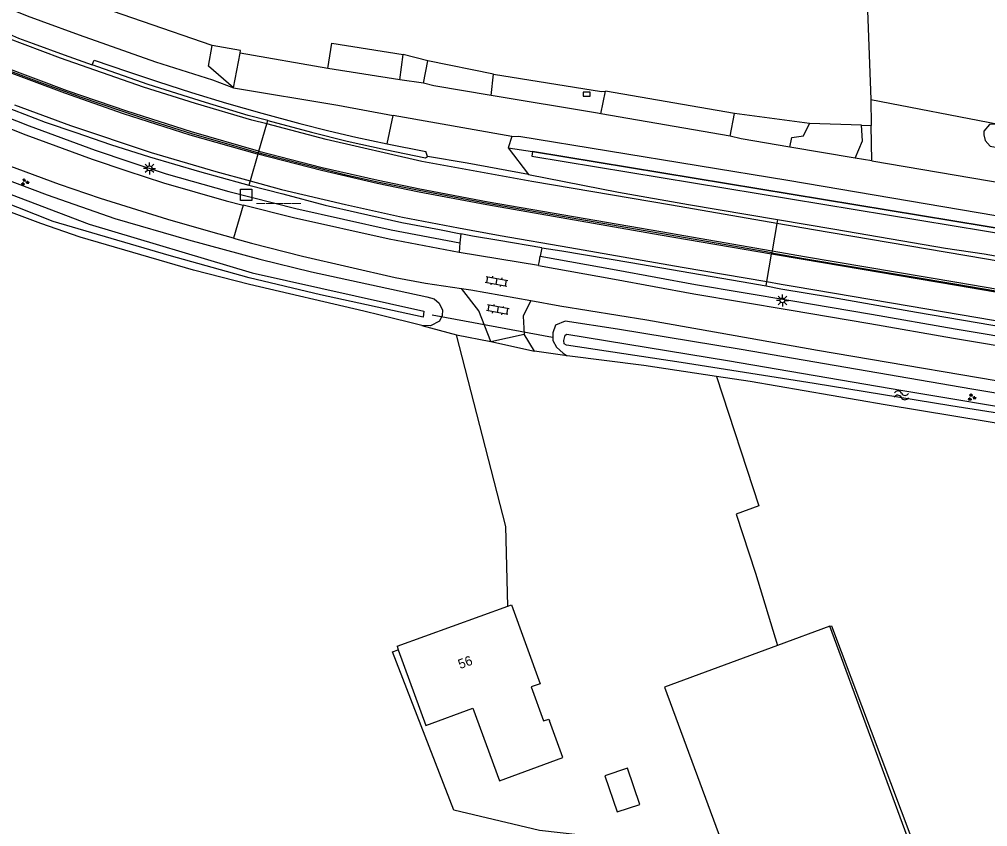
# Model space of a CAD drawing. Extents: x 124000 to 128010, y 398999 to 403000.
# Drawn here: x 125225.4 to 125326.8, y 402775.9 to 402860.4 of the extents above; entities that cross this region are included whole.
import ezdxf

# ---------------------------------------------------------------- set-up
doc = ezdxf.new("R2010")
doc.units = 0
for name, color, linetype in [('gg-afsc-hekwerk', 7, 'Continuous'), ('gg-afsc-lijn haag', 7, 'Continuous'), ('gg-anno-huisnummerreeks BGT', 7, 'Continuous'), ('gg-bbg-bijgebouw', 7, 'Continuous'), ('gg-bbg-hoofdgebouw', 7, 'Continuous'), ('gg-bbg-luifel en loopbrug', 7, 'Continuous'), ('gg-knt-bronhoudergrens', 7, 'Continuous'), ('gg-knt-verharding nz', 7, 'Continuous'), ('gg-kwrk-duiker nz buis', 7, 'Continuous'), ('gt-symb-groenvak', 7, 'Continuous'), ('gt-symb-hm paal', 7, 'Continuous'), ('gt-symb-klinker verharding', 7, 'Continuous'), ('gt-symb-kolk', 7, 'Continuous'), ('gt-symb-lichtmast', 7, 'Continuous'), ('gt-symb-watersymbool', 7, 'Continuous'), ('gx-grn-maaiveld', 7, 'Continuous'), ('gx-knt-lijn weginrichtingselement', 7, 'Continuous')]:
    doc.layers.add(name, color=color, linetype=linetype)

# ---------------------------------------------------------------- blocks, each defined once
blk = doc.blocks.new('gt0-GRVAK')
at = {"layer": 'gt-symb-groenvak'}
for p, q in [((-0.11, 0.19), (-0.23, 0.24)), ((-0.18, 0.15), (0.09, 0.15)), ((-0.09, 0.21), (-0.16, 0.32)), ((-0.05, 0.21), (-0.05, 0.39)), ((0, 0.21), (0.06, 0.32)), ((0.01, 0.19), (0.13, 0.24)), ((0.26, -0.05), (0.2, 0.06)), ((0.3, -0.05), (0.3, 0.13)), ((0.35, -0.05), (0.41, 0.06)), ((-0.25, -0.23), (-0.36, -0.18)), ((-0.32, -0.26), (-0.05, -0.26)), ((-0.23, -0.21), (-0.29, -0.1)), ((-0.18, -0.2), (-0.18, -0.02)), ((-0.14, -0.21), (-0.07, -0.1)), ((-0.12, -0.23), (0, -0.18)), ((0.24, -0.07), (0.12, -0.02)), ((0.17, -0.11), (0.44, -0.11)), ((0.37, -0.07), (0.49, -0.02))]:
    blk.add_line(p, q, dxfattribs=at)
blk = doc.blocks.new('gt0-WA')
at = {"layer": 'gt-symb-watersymbool'}
for centre, start, end in [((-0.32, 0.02), 28.0725, 151.9275), ((0.43, 0.42), 208.0725, 331.9275), ((-0.32, -0.43), 28.0725, 151.9275), ((0.43, -0.03), 208.0725, 331.9275)]:
    blk.add_arc(centre, 0.425, start, end, dxfattribs=at)
blk = doc.blocks.new('gt0-KOLK')
at = {"layer": 'gt-symb-kolk'}
blk.add_lwpolyline([(0, 0), (0.38, 0), (0.38, 0.4), (-0.38, 0.4), (-0.38, 0), (0, 0)], dxfattribs=at)
blk = doc.blocks.new('gt0-HMpaal')
at = {"layer": 'gt-symb-hm paal'}
blk.add_lwpolyline([(-0.6, 0.6), (0.6, 0.6), (0.6, -0.6), (-0.6, -0.6)], close=True, dxfattribs=at)
blk = doc.blocks.new('gt0-LMAST')
at = {"layer": 'gt-symb-lichtmast'}
for p, q in [((-0.18, 0.17), (-0.45, 0.44)), ((-0.01, 0.25), (-0.01, 0.62)), ((0.17, 0.17), (0.44, 0.44)), ((-0.26, 0), (-0.63, 0)), ((-0.18, -0.18), (-0.45, -0.45)), ((-0.01, -0.25), (-0.01, -0.63)), ((0.44, -0.45), (0.17, -0.18)), ((0.24, 0), (0.62, 0))]:
    blk.add_line(p, q, dxfattribs=at)
blk.add_circle((-0.01, 0), 0.25, dxfattribs=at)
blk = doc.blocks.new('gt0-KL1')
at = {"layer": 'gt-symb-klinker verharding'}
for p, q in [((-1.15, 0.3), (1.15, 0.3)), ((-1, -0.3), (-1, 0.3)), ((-0.5, 0.3), (-0.5, 0.45)), ((0, -0.3), (0, 0.3)), ((0.5, 0.3), (0.5, 0.45)), ((1, -0.3), (1, 0.3)), ((-1.15, -0.3), (1.15, -0.3)), ((-0.5, -0.45), (-0.5, -0.3)), ((0.5, -0.45), (0.5, -0.3))]:
    blk.add_line(p, q, dxfattribs=at)

msp = doc.modelspace()

# ---------------------------------------------------------------- linework, layer by layer
at = {"layer": 'gg-afsc-hekwerk'}
msp.add_line((125275.04, 402854.62), (125286.33, 402852.79), dxfattribs=at)
at = {"layer": 'gg-afsc-lijn haag'}
msp.add_lwpolyline([(125550.11, 402803.29), (125536.87, 402804.74), (125528.4, 402805.35), (125526.34, 402805.57), (125519.44, 402806.25), (125514.26, 402806.92), (125501.33, 402808.87), (125445.35, 402818.44), (125404.63, 402825.34), (125343.45, 402835.92), (125279.13, 402846.52)], dxfattribs=at)
at = {"layer": 'gg-bbg-bijgebouw'}
for p, q in [((125310.25, 402796.83), (125304.77, 402794.81)), ((125326.44, 402752.98), (125310.25, 402796.83))]:
    msp.add_line(p, q, dxfattribs=at)
msp.add_lwpolyline([(125304.77, 402794.81), (125292.93, 402790.44), (125301.19, 402768.16), (125300.5, 402767.92), (125308.57, 402746.25), (125326.44, 402752.98)], dxfattribs=at)
at = {"layer": 'gg-bbg-hoofdgebouw'}
for q in [(125276.52, 402798.95), (125265.06, 402794.35)]:
    msp.add_line((125264.93, 402794.73), q, dxfattribs=at)
for points in [[(125276.52, 402798.95), (125276.9, 402799.09), (125279.91, 402790.8), (125278.99, 402790.48), (125280.26, 402786.93), (125280.82, 402787.11), (125280.9, 402786.93)], [(125265.06, 402794.35), (125267.94, 402786.46), (125272.87, 402788.26), (125275.65, 402780.65), (125282.3, 402783.08), (125280.9, 402786.93)]]:
    msp.add_lwpolyline(points, dxfattribs=at)
at = {"layer": 'gg-bbg-luifel en loopbrug'}
msp.add_lwpolyline([(125287.97, 402777.39), (125290.34, 402778.18), (125289.06, 402781.97), (125286.69, 402781.18), (125287.97, 402777.39)], dxfattribs=at)
at = {"layer": 'gg-knt-bronhoudergrens'}
for p, q in [((125302.45, 402802.39), (125304.77, 402794.81)), ((125310.25, 402796.83), (125310.42, 402796.89))]:
    msp.add_line(p, q, dxfattribs=at)
for points in [[(125276.52, 402798.95), (125276.34, 402807.27), (125271.17, 402827.33)], [(125298.39, 402822.97), (125302.83, 402809.42), (125300.43, 402808.56), (125302.45, 402802.39)], [(125318.21, 402696.94), (125288.81, 402774.44), (125279.84, 402775.47), (125270.89, 402777.59), (125264.44, 402794.16), (125265.06, 402794.35)]]:
    msp.add_lwpolyline(points, dxfattribs=at)
at = {"layer": 'gg-knt-verharding nz'}
msp.add_line((125279.75, 402834.58), (125271.42, 402835.96), dxfattribs=at)
at = {"layer": 'gg-kwrk-duiker nz buis'}
msp.add_line((125281.21, 402827.05), (125268.62, 402829.38), dxfattribs=at)
at = {"layer": 'gx-grn-maaiveld'}
for p, q in [((125245.57, 402857.63), (125223.82, 402865.13)), ((125247.82, 402853.19), (125248.51, 402856.83)), ((125257.67, 402855.2), (125248.51, 402856.83)), ((125265.22, 402854.02), (125265.58, 402856.68)), ((125268.17, 402856), (125265.58, 402856.68)), ((125267.7, 402853.69), (125268.17, 402856)), ((125275.04, 402854.62), (125268.17, 402856)), ((125265.22, 402854.02), (125257.67, 402855.2)), ((125274.78, 402852.37), (125275.04, 402854.62)), ((125267.7, 402853.69), (125265.22, 402854.02)), ((125286.28, 402850.48), (125286.75, 402852.83)), ((125300.25, 402850.49), (125286.75, 402852.83)), ((125314.54, 402851.98), (125314.59, 402849.23)), ((125314.54, 402851.98), (125327.9, 402849.39)), ((125263.89, 402847.32), (125264.52, 402850.28)), ((125276.96, 402848.09), (125264.52, 402850.28)), ((125299.83, 402848.12), (125286.28, 402850.48)), ((125299.83, 402848.12), (125300.25, 402850.49)), ((125308.11, 402849.46), (125300.25, 402850.49)), ((125313.56, 402849.27), (125308.11, 402849.46)), ((125313.56, 402849.27), (125314.59, 402849.23)), ((125314.65, 402845.54), (125314.59, 402849.23)), ((125263.89, 402847.32), (125267.93, 402846.51)), ((125276.96, 402848.09), (125276.58, 402846.91)), ((125268.12, 402846.01), (125267.93, 402846.51)), ((125276.58, 402846.91), (125279.13, 402846.52)), ((125276.58, 402846.91), (125278.69, 402844.12)), ((125312.9, 402845.84), (125306.06, 402846.98)), ((125314.65, 402845.54), (125312.9, 402845.84)), ((125248.82, 402840.91), (125247.82, 402837.45)), ((125271.62, 402837.91), (125271.52, 402836.96)), ((125280.08, 402836.45), (125279.92, 402835.57)), ((125267.53, 402828.31), (125271.17, 402827.33)), ((125271.17, 402827.33), (125274.75, 402826.64)), ((125274.75, 402826.64), (125278.24, 402827.42)), ((125279.32, 402825.61), (125278.24, 402827.42)), ((125274.75, 402826.64), (125279.32, 402825.61)), ((125282.74, 402825.14), (125279.32, 402825.61))]:
    msp.add_line(p, q, dxfattribs=at)
for points in [[(125217.86, 403000), (125218.58, 402997.86), (125236.36, 402954.5), (125250.91, 402923.55), (125266.91, 402899.56), (125270.15, 402894.85), (125290.56, 402904.47), (125294.16, 402902.1), (125296.73, 402900.4), (125298.87, 402899.01), (125300.93, 402897.47), (125301.96, 402896.57), (125303.6, 402894.98), (125305.95, 402892.62), (125308.97, 402889.24), (125310.92, 402886.82), (125313.34, 402883.7), (125314.54, 402851.98)], [(125163.2, 402890.99), (125168.42, 402888.4), (125184.53, 402880.29), (125193.92, 402875.53), (125199.96, 402872.44), (125206.18, 402869.4), (125210.95, 402867.09), (125216.18, 402864.76), (125221.02, 402862.82), (125226.21, 402860.73), (125227.65, 402860.2), (125231.65, 402858.72), (125239.65, 402855.92), (125245.61, 402854.04), (125247.82, 402853.19)], [(125160.26, 402889.61), (125162.11, 402888.74), (125167.3, 402886.16), (125183.4, 402878.05), (125192.79, 402873.3), (125198.85, 402870.21), (125205.08, 402867.16), (125209.89, 402864.82), (125215.2, 402862.46), (125220.09, 402860.5), (125224.34, 402858.81), (125225.31, 402858.4), (125226.83, 402857.83), (125230.07, 402856.63), (125233, 402855.59)], [(125158.72, 402886.44), (125162.49, 402884.61), (125168.72, 402881.53), (125178.54, 402876.53), (125182.72, 402874.39), (125191.58, 402869.85), (125196.3, 402867.43), (125200, 402865.57), (125203.2, 402864.06), (125206.2, 402862.6), (125209.31, 402861.16), (125212.89, 402859.58), (125216.9, 402857.92), (125220.4, 402856.49), (125224.19, 402855.03), (125227.7, 402853.72), (125231.84, 402852.22), (125235.97, 402850.81), (125239.32, 402849.71), (125243.5, 402848.37), (125247.55, 402847.22), (125250.41, 402846.39)], [(125191.92, 402865.65), (125196.88, 402863.08), (125202.02, 402860.6), (125207.04, 402858.2), (125211.07, 402856.4), (125214.94, 402854.82), (125218.56, 402853.29), (125223.75, 402851.28), (125228.08, 402849.61), (125231.31, 402848.51), (125234.93, 402847.25), (125239.01, 402845.95), (125244.25, 402844.42), (125248.8, 402843.17), (125249.43, 402843)], [(125189.91, 402864.54), (125190.44, 402864.28), (125197.48, 402860.65), (125201.64, 402858.63), (125205.62, 402856.76), (125209.94, 402854.82), (125214.37, 402852.98), (125218.03, 402851.44), (125226.06, 402848.27), (125233, 402845.71), (125236.63, 402844.5), (125240.47, 402843.24), (125247.05, 402841.36), (125248.82, 402840.91)], [(125190.9, 402865.17), (125197.93, 402861.55), (125202.08, 402859.53), (125206.04, 402857.66), (125210.34, 402855.73), (125214.75, 402853.91), (125218.41, 402852.36), (125226.42, 402849.2), (125233.33, 402846.65), (125236.95, 402845.45), (125240.76, 402844.2), (125247.31, 402842.32), (125254.33, 402840.55), (125264.33, 402838.32), (125271.52, 402836.96)], [(125247.82, 402837.45), (125245.44, 402838.1), (125240.92, 402839.39), (125233.87, 402841.61), (125229.58, 402843.06), (125220.68, 402846.35), (125212.06, 402849.88), (125206.85, 402852.18), (125202.1, 402854.38), (125189.91, 402860.4), (125186.01, 402862.37)], [(125186.86, 402859.9), (125188.43, 402859.39), (125191.65, 402857.8), (125205.76, 402851.25), (125213.01, 402848.04), (125220.42, 402844.96), (125228.3, 402841.98), (125235.37, 402839.52), (125243.1, 402837.26), (125250.57, 402835.24), (125255.98, 402833.94), (125268.05, 402831.31), (125268.81, 402831.09), (125269.33, 402830.65), (125269.7, 402829.92), (125269.66, 402829.34), (125269.37, 402828.77), (125268.43, 402828.29), (125267.53, 402828.31)], [(125215.88, 402845.29), (125232.69, 402838.93), (125249.75, 402833.84), (125267.75, 402829.81), (125267.67, 402829.17), (125256.91, 402831.52), (125249.45, 402833.3), (125241.06, 402835.62), (125228.93, 402839.21), (125223.38, 402841.4), (125210.4, 402847), (125195.85, 402853.69), (125187.57, 402857.77), (125186.6, 402857.17), (125186.18, 402857.54), (125186.96, 402858.73), (125199.43, 402852.78), (125215.88, 402845.29)], [(125247.82, 402853.19), (125245.18, 402855.46), (125245.57, 402857.63)], [(125248.51, 402856.83), (125248.53, 402857.08), (125245.57, 402857.63)], [(125257.67, 402855.2), (125258.11, 402857.85), (125265.58, 402856.68)], [(125267.53, 402828.31), (125263.15, 402829.4), (125261.47, 402829.82), (125249.5, 402832.59), (125243.63, 402834.1), (125231.74, 402837.57), (125227.64, 402838.99), (125222.85, 402840.77), (125218.1, 402842.72), (125211.57, 402845.47), (125204.35, 402848.73), (125200.47, 402850.62), (125192.9, 402854.2), (125188.3, 402856.43), (125187.69, 402856.6)], [(125233, 402855.59), (125233.21, 402856.07), (125236.72, 402854.89), (125239.84, 402853.86), (125243.41, 402852.69), (125247.08, 402851.57), (125250.78, 402850.53), (125254.77, 402849.44), (125257.79, 402848.7), (125260.61, 402848.01), (125263.89, 402847.32)], [(125251.39, 402849.76), (125249.36, 402850.3), (125244.88, 402851.65), (125238.86, 402853.55), (125233, 402855.59)], [(125275.04, 402854.62), (125286.33, 402852.79), (125286.75, 402852.83)], [(125274.78, 402852.37), (125268.77, 402853.41), (125267.7, 402853.69)], [(125247.82, 402853.19), (125258.72, 402851.37), (125264.52, 402850.28)], [(125286.28, 402850.48), (125285.93, 402850.52), (125274.78, 402852.37)], [(125250.41, 402846.39), (125250.47, 402846.57), (125251.29, 402849.41), (125251.39, 402849.76)], [(125251.39, 402849.76), (125255.97, 402848.53), (125259.7, 402847.61), (125263.68, 402846.74), (125267.92, 402845.86), (125268.12, 402846.01)], [(125306.06, 402846.98), (125306.28, 402847.99), (125307.5, 402848.17), (125308.11, 402849.46)], [(125312.9, 402845.84), (125313.68, 402847.64), (125313.56, 402849.27)], [(125327.9, 402849.39), (125326.98, 402849.35), (125326.38, 402848.64), (125326.39, 402848.25), (125326.53, 402847.68), (125327.03, 402847.07), (125335.18, 402845.56), (125355.37, 402842.17), (125373.55, 402839.21), (125390.24, 402836.2), (125393.82, 402835.72), (125394.35, 402835.77), (125394.91, 402836.02), (125395.27, 402836.37), (125395.48, 402836.82), (125395.54, 402837.25), (125395.49, 402837.58), (125395.33, 402837.94), (125394.94, 402838.38)], [(125276.96, 402848.09), (125277.7, 402848.14), (125305.84, 402843.51), (125343.86, 402837.06), (125404.85, 402826.7), (125445.97, 402819.8), (125516.42, 402807.86)], [(125306.06, 402846.98), (125300.95, 402847.85), (125299.83, 402848.12)], [(125250.41, 402846.39), (125250.37, 402846.25), (125249.56, 402843.45), (125249.43, 402843)], [(125304.17, 402835.92), (125292.53, 402837.94), (125274.42, 402841.07), (125267.26, 402842.44), (125262.9, 402843.32), (125259.59, 402844.04), (125255.12, 402845.16), (125251.03, 402846.21), (125250.41, 402846.39)], [(125279.13, 402846.52), (125279.05, 402846.03), (125343.37, 402835.43), (125404.55, 402824.85), (125445.61, 402817.89), (125503.13, 402808.13), (125515.6, 402806.24), (125519.33, 402805.85), (125526.26, 402805.04), (125528.35, 402804.85), (125528.4, 402805.35)], [(125279.13, 402846.52), (125343.45, 402835.92), (125404.63, 402825.34), (125445.7, 402818.38), (125503.2, 402808.63), (125515.67, 402806.73), (125519.39, 402806.35), (125526.32, 402805.54), (125528.4, 402805.35)], [(125278.69, 402844.12), (125272.26, 402845.31), (125268.12, 402846.01)], [(125314.65, 402845.54), (125344.42, 402840.47), (125405.39, 402830.18), (125446.5, 402823.38), (125447.15, 402823.36), (125447.45, 402823.51)], [(125278.69, 402844.12), (125288.12, 402842.27), (125295.46, 402840.97), (125304.76, 402839.41)], [(125249.43, 402843), (125252.99, 402842.09), (125257.4, 402840.92), (125260.78, 402840.13), (125265.45, 402839.08), (125269.38, 402838.36), (125271.62, 402837.91)], [(125271.42, 402835.96), (125264.12, 402837.34), (125254.1, 402839.57), (125248.82, 402840.91)], [(125304.76, 402839.41), (125304.7, 402839), (125304.21, 402836.11), (125304.17, 402835.92)], [(125304.76, 402839.41), (125310.77, 402838.4), (125322.36, 402836.42), (125326.41, 402835.82), (125333.57, 402834.55), (125341.72, 402833.18), (125350.09, 402831.79), (125358.53, 402830.36), (125370.17, 402828.41), (125375.8, 402827.46), (125383.29, 402826.17), (125392.55, 402824.61), (125396.8, 402823.86), (125409.48, 402821.7), (125423.08, 402819.34), (125438.04, 402816.85), (125447.7, 402815.23)], [(125247.82, 402837.45), (125249.69, 402836.93), (125255.03, 402835.58), (125264.72, 402833.35), (125267.9, 402832.75), (125271.67, 402832.18)], [(125280.08, 402836.45), (125275.59, 402837.2), (125272.84, 402837.66), (125271.62, 402837.91)], [(125271.52, 402836.96), (125271.47, 402836.46), (125271.42, 402835.96)], [(125280.08, 402836.45), (125282.19, 402836.13), (125289.41, 402834.9), (125300.95, 402832.91), (125303.58, 402832.46)], [(125279.75, 402834.58), (125279.84, 402835.07), (125279.92, 402835.57)], [(125279.92, 402835.57), (125287.89, 402834.14), (125296.19, 402832.6), (125306.15, 402830.93), (125314.61, 402829.5), (125323.36, 402827.95), (125346.92, 402824.02), (125381.5, 402818.16), (125399.26, 402815.25), (125449.91, 402806.63), (125468.38, 402803.58), (125483.81, 402801.03), (125495.55, 402799), (125504.68, 402797.64), (125511.68, 402796.73), (125525.56, 402795.24), (125531.97, 402794.63), (125543.51, 402793.91), (125550.08, 402793.56)], [(125303.58, 402832.46), (125303.66, 402832.9), (125304.15, 402835.77), (125304.17, 402835.92)], [(125304.17, 402835.92), (125307.54, 402835.33), (125323.53, 402832.64), (125339.47, 402829.93), (125354.76, 402827.33), (125371.13, 402824.57), (125388.13, 402821.66), (125403.94, 402819.01), (125419.28, 402816.42), (125436.55, 402813.53), (125447.12, 402811.76)], [(125279.75, 402834.58), (125287.71, 402833.16), (125296.02, 402831.62), (125305.98, 402829.94), (125314.44, 402828.52), (125323.19, 402826.97), (125346.75, 402823.04), (125381.34, 402817.17), (125399.09, 402814.26), (125449.74, 402805.65), (125468.22, 402802.6), (125483.65, 402800.04), (125495.39, 402798.01), (125504.54, 402796.65), (125511.56, 402795.74), (125525.45, 402794.24), (125531.89, 402793.63), (125543.46, 402792.91), (125550.03, 402792.56), (125558.01, 402792.19), (125570.51, 402792.01), (125576.38, 402791.43)], [(125274.75, 402826.64), (125273.48, 402829.86), (125271.67, 402832.18)], [(125271.67, 402832.18), (125272.66, 402832.03), (125278.94, 402830.92)], [(125303.58, 402832.46), (125305.13, 402832.15), (125310.43, 402831.28), (125319.31, 402829.72), (125332.02, 402827.54), (125342.58, 402825.74), (125352.49, 402824.14), (125367.9, 402821.51), (125371.03, 402820.93), (125374.61, 402820.33), (125384.4, 402818.69), (125392.3, 402817.37), (125405.73, 402815.13), (125423.5, 402812.03), (125443.17, 402808.69), (125446.53, 402808.14)], [(125278.94, 402830.92), (125278.13, 402829.28), (125278.24, 402827.42)], [(125278.94, 402830.92), (125281.99, 402830.37), (125291.1, 402828.9), (125300.33, 402827.27), (125308.96, 402825.74), (125333.23, 402821.62), (125340.86, 402820.42), (125355.83, 402817.85), (125364.39, 402816.28), (125372.56, 402814.91), (125388.62, 402812.28), (125405.93, 402809.42)], [(125407.59, 402807.82), (125372.86, 402813.63), (125340.68, 402819.07), (125325.11, 402821.66), (125300.95, 402825.79), (125288, 402827.94), (125282.53, 402828.76), (125281.54, 402828.36), (125281.24, 402827.55), (125281.24, 402826.75), (125281.63, 402826.06), (125282.32, 402825.4), (125282.74, 402825.14)], [(125418.91, 402803.81), (125395.58, 402807.62), (125383.26, 402809.62), (125333.57, 402818.21), (125322.91, 402819.89), (125308.62, 402822.25), (125294.69, 402824.45), (125282.69, 402826.25), (125282.43, 402826.4), (125282.4, 402826.73), (125282.55, 402827.29), (125282.7, 402827.41), (125299.55, 402824.66), (125317.88, 402821.51), (125332.09, 402819.15), (125346.67, 402816.65), (125365.86, 402813.53), (125400.43, 402807.69)], [(125298.39, 402822.97), (125290.77, 402824.11), (125282.74, 402825.14)], [(125545.91, 402784.72), (125542.25, 402784.97), (125535.38, 402785.56), (125525.47, 402786.54), (125515.5, 402787.66), (125506.08, 402788.52), (125487.51, 402791.05), (125474.39, 402793.25), (125461.24, 402795.51), (125444.69, 402798.19), (125423.23, 402802.02), (125406.02, 402805.06), (125385.16, 402808.45), (125366.18, 402811.72), (125351.54, 402814.18), (125334.02, 402817.03), (125316.03, 402820), (125301.89, 402822.45), (125298.39, 402822.97)], [(125310.42, 402796.89), (125346.7, 402700.61), (125349.22, 402690.82)]]:
    msp.add_lwpolyline(points, dxfattribs=at)
at = {"layer": 'gx-knt-lijn weginrichtingselement'}
for p, q in [((125274.35, 402840.93), (125267.25, 402842.26)), ((125267.31, 402842.61), (125274.46, 402841.26))]:
    msp.add_line(p, q, dxfattribs=at)
for points in [[(125267.25, 402842.26), (125262.86, 402843.17), (125257.03, 402844.53), (125250.37, 402846.25), (125250.33, 402846.26), (125243.28, 402848.24), (125236.29, 402850.46), (125230.14, 402852.62), (125223.5, 402855.09), (125217.95, 402857.32), (125211.22, 402860.11), (125205.53, 402862.67), (125199.87, 402865.43), (125192.31, 402869.26), (125183.37, 402873.88)], [(125183.51, 402874.2), (125192.57, 402869.55), (125200.05, 402865.7), (125205.78, 402862.97), (125211.34, 402860.5), (125218.11, 402857.62), (125223.6, 402855.46), (125230.36, 402852.91), (125236.61, 402850.79), (125243.38, 402848.61), (125250.4, 402846.59), (125250.47, 402846.57), (125257.1, 402844.84), (125262.95, 402843.51), (125267.31, 402842.61)], [(125408.99, 402821.3), (125392.57, 402824.11), (125375.74, 402826.91), (125370.4, 402827.86), (125344.04, 402832.29), (125326.46, 402835.3), (125308.55, 402838.33), (125304.7, 402839), (125293.68, 402840.92), (125279.03, 402843.4), (125267.53, 402845.46), (125257.52, 402847.79), (125251.29, 402849.41), (125249.72, 402849.82), (125243.84, 402851.53), (125238.38, 402853.27), (125229.71, 402856.28), (125224.15, 402858.38)], [(125224.87, 402851.41), (125230.75, 402849.23), (125239.19, 402846.43), (125245.97, 402844.42), (125249.56, 402843.45), (125252.84, 402842.56), (125259.52, 402840.96), (125265.49, 402839.64), (125271.35, 402838.54), (125275.72, 402837.73), (125283.01, 402836.48), (125294.78, 402834.41), (125303.66, 402832.9), (125305.15, 402832.62), (125306.62, 402832.39), (125318.54, 402830.36), (125336.22, 402827.36)], [(125274.46, 402841.26), (125292.57, 402838.14), (125304.21, 402836.11), (125307.58, 402835.53), (125323.56, 402832.84), (125339.51, 402830.12), (125354.8, 402827.53), (125371.17, 402824.76), (125375.41, 402824.03), (125388.17, 402821.86), (125391.78, 402821.26), (125403.98, 402819.2)], [(125403.85, 402818.88), (125391.69, 402820.93), (125388.11, 402821.52), (125375.32, 402823.68), (125371.2, 402824.39), (125354.67, 402827.19), (125339.43, 402829.78), (125323.5, 402832.48), (125307.44, 402835.21), (125304.15, 402835.77), (125292.5, 402837.75), (125274.35, 402840.93)]]:
    msp.add_lwpolyline(points, dxfattribs=at)

# ---------------------------------------------------------------- block references
at = {"layer": 'gt-symb-groenvak'}
for p in [(125225.95, 402843.32), (125325.1, 402820.79)]:
    msp.add_blockref('gt0-GRVAK', p, dxfattribs=at)
at = {"layer": 'gt-symb-hm paal'}
msp.add_blockref('gt0-HMpaal', (125249.13, 402841.98), dxfattribs=at)
at = {"layer": 'gt-symb-klinker verharding'}
for p, rotation in [((125275.36, 402832.93), -10.01793447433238), ((125275.47, 402829.96), 169.2183832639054)]:
    msp.add_blockref('gt0-KL1', p, dxfattribs=dict(at, rotation=rotation))
at = {"layer": 'gt-symb-kolk'}
msp.add_blockref('gt0-KOLK', (125284.79, 402852.33), dxfattribs=at)
at = {"layer": 'gt-symb-lichtmast'}
for p in [(125239.02, 402844.76), (125305.29, 402830.94)]:
    msp.add_blockref('gt0-LMAST', p, dxfattribs=at)
at = {"layer": 'gt-symb-watersymbool', "rotation": -1.891965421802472}
msp.add_blockref('gt0-WA', (125317.69, 402821.01), dxfattribs=at)

# ---------------------------------------------------------------- texts
at = {"layer": 'gg-anno-huisnummerreeks BGT'}
msp.add_text('56', height=1, rotation=20.2, dxfattribs=at).set_placement((125271.54, 402792.34))
at = {"layer": 'gt-symb-hm paal'}
msp.add_text('_____', height=1.25, dxfattribs=at).set_placement((125250.21, 402841.38))

doc.saveas('drawing.dxf')
